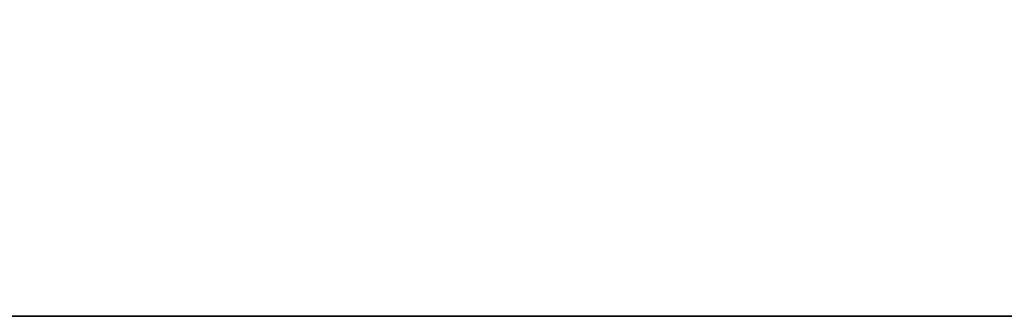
# Model space of a CAD drawing. Extents: x -1299 to -1246.9, y 2743.7 to 2747.9.
# Tile 552 of 656: x -1248.9429 to -1248.894, y 2744.7824 to 2744.7972. Entities that reach past the tile are written whole.
import ezdxf

# ---------------------------------------------------------------- set-up
doc = ezdxf.new("R2010")
doc.units = 0
doc.header["$LTSCALE"] = 150
doc.header["$MEASUREMENT"] = 0
doc.layers.add('3DFACE_SHAPE', color=7, linetype='CONTINUOUS')

msp = doc.modelspace()

# ---------------------------------------------------------------- linework, layer by layer
at = {"layer": '3DFACE_SHAPE', "color": 13}
for points, invisible_edges in [([(-1248.944219, 2744.884449), (-1246.944219, 2744.884449), (-1248.944219, 2744.782449)], 2), ([(-1246.944219, 2744.884449), (-1246.944219, 2744.782449), (-1248.944219, 2744.782449)], 12), ([(-1248.944219, 2744.782449, 0.206), (-1246.944219, 2744.782449, 0.206), (-1248.944219, 2744.884449, 0.206)], 2), ([(-1246.944219, 2744.782449, 0.206), (-1246.944219, 2744.884449, 0.206), (-1248.944219, 2744.884449, 0.206)], 12), ([(-1248.944219, 2744.782449, 0.008), (-1246.944219, 2744.782449, 0.008), (-1248.944219, 2744.830349, 0.008)], 2), ([(-1246.944219, 2744.782449, 0.008), (-1246.944219, 2744.830349, 0.008), (-1248.944219, 2744.830349, 0.008)], 12), ([(-1248.944219, 2744.830349, 0.198), (-1248.927119, 2744.830349, 0.198), (-1248.944219, 2744.782449, 0.198)], 2), ([(-1248.927119, 2744.830349, 0.198), (-1247.020219, 2744.830349, 0.198), (-1248.944219, 2744.782449, 0.198)], 14), ([(-1248.944219, 2744.782449, 0.198), (-1247.020219, 2744.830349, 0.198), (-1246.970219, 2744.830349, 0.198)], 13), ([(-1248.944219, 2744.782449, 0.198), (-1246.970219, 2744.830349, 0.198), (-1246.944219, 2744.782449, 0.198)], 3), ([(-1248.944219, 2744.782449), (-1246.944219, 2744.782449), (-1248.944219, 2744.782449, 0.008)], 2), ([(-1246.944219, 2744.782449), (-1246.944219, 2744.782449, 0.008), (-1248.944219, 2744.782449, 0.008)], 12), ([(-1248.944219, 2744.782449, 0.198), (-1246.944219, 2744.782449, 0.198), (-1248.944219, 2744.782449, 0.206)], 2), ([(-1246.944219, 2744.782449, 0.198), (-1246.944219, 2744.782449, 0.206), (-1248.944219, 2744.782449, 0.206)], 12)]:
    msp.add_3dface(points, dxfattribs=dict(at, invisible_edges=invisible_edges))

doc.saveas('drawing.dxf')
